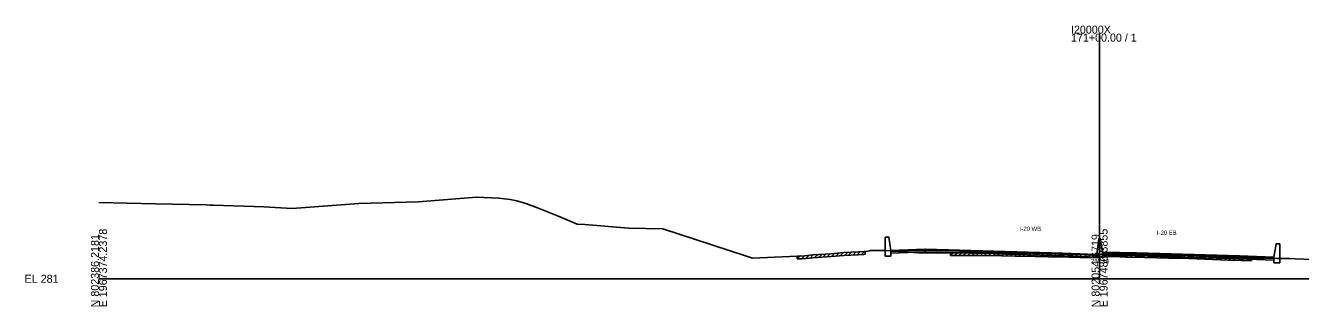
# Model space of a CAD drawing. Extents: x -4026 to 9638, y -10 to 19609.
# Drawn here: x 3974.3 to 4420.3, y 12490.3 to 12588.5 of the extents above; entities that cross this region are included whole.
import ezdxf

# ---------------------------------------------------------------- set-up
doc = ezdxf.new("R2010")
doc.units = 0
for name, color, linetype in [('Default', 7, 'Continuous'), ('RD_GPK_XS_Cell', 7, 'Continuous'), ('RD_TX_Misc1', 7, 'Continuous'), ('RD_XS_Base', 7, 'Continuous'), ('RD_XS_ExGround', 7, 'Continuous'), ('RD_XS_ExPaveRet', 7, 'Continuous'), ('RD_XS_MedBWall', 7, 'Continuous'), ('RD_XS_Pave', 7, 'Continuous'), ('RD_XS_PaveOvlay', 7, 'Continuous'), ('RD_XS_TX_Elev_EX', 7, 'Continuous')]:
    doc.layers.add(name, color=color, linetype=linetype)

msp = doc.modelspace()

# ---------------------------------------------------------------- linework, layer by layer
at = {"layer": 'RD_GPK_XS_Cell'}
for p, q in [((4350, 12500), (4350, 12585.69)), ((4000, 12500), (4350, 12500)), ((4350, 12500), (4700, 12500))]:
    msp.add_line(p, q, dxfattribs=at)
at = {"layer": 'RD_XS_Base'}
for points in [[(4289, 12510.04), (4277, 12509.56)], [(4337, 12508.66), (4313, 12509.35), (4289, 12510.04)], [(4289, 12510.04), (4289, 12509.37)], [(4289, 12510.04), (4289, 12510.04), (4289, 12509.37), (4289, 12509.37)], [(4277, 12509.56), (4277, 12508.89)], [(4277, 12508.89), (4289, 12509.37)], [(4289, 12509.37), (4313, 12508.68), (4337, 12507.99)], [(4337, 12507.99), (4337, 12508.66)], [(4349, 12508.19), (4337, 12508.66)], [(4337, 12507.99), (4349, 12507.52)], [(4349, 12507.52), (4349, 12508.19)], [(4351, 12508.3), (4351, 12508.97)], [(4351, 12508.97), (4363, 12508.69)], [(4363, 12508.02), (4351, 12508.3)], [(4363, 12508.02), (4363, 12508.69)], [(4363, 12508.69), (4387, 12508), (4399, 12507.65)], [(4399, 12506.98), (4387, 12507.33), (4363, 12508.02)], [(4399, 12507.65), (4399, 12507.65), (4399, 12506.98), (4399, 12506.98)], [(4399, 12506.98), (4399, 12507.65)], [(4399, 12507.65), (4411, 12507.17)], [(4399, 12506.98), (4399, 12507.65)], [(4411, 12506.5), (4399, 12506.98)], [(4411, 12507.17), (4411, 12506.5)]]:
    msp.add_lwpolyline(points, dxfattribs=at)
at = {"layer": 'RD_XS_ExGround'}
msp.add_lwpolyline([(4000, 12526.65), (4019.8, 12526.15), (4037.53, 12525.82), (4038.82, 12525.78), (4040.02, 12525.75), (4057.63, 12525.13), (4067.64, 12524.61), (4090.86, 12526.34), (4111.83, 12526.87), (4132.09, 12528.56), (4139.9, 12528.15), (4143.87, 12527.67), (4146.13, 12527.22), (4149.28, 12526.31), (4153.44, 12524.81), (4161.02, 12521.73), (4167.32, 12519.11), (4169.94, 12518.95), (4185.28, 12517.71), (4197.29, 12517.42), (4226.54, 12507.88), (4228.63, 12507.18), (4244.23, 12507.93), (4245.25, 12507.98), (4245.86, 12507.93), (4249.68, 12508.31), (4256.09, 12508.75), (4260.59, 12509.14), (4265.62, 12509.37), (4267.56, 12509.53), (4267.99, 12509.57), (4269.66, 12509.72), (4269.75, 12509.91), (4275.24, 12509.89), (4281.16, 12509.46), (4286.79, 12509.05), (4291.65, 12509.09), (4297.81, 12509.11), (4302.57, 12509.08), (4308.66, 12509.11), (4315.73, 12509.03), (4320.52, 12508.93), (4327.53, 12508.79), (4332.04, 12508.67), (4339.22, 12508.53), (4343.25, 12508.43), (4344.83, 12508.41), (4347.84, 12508.31), (4350, 12508.44), (4350.45, 12508.47), (4353.96, 12508.77), (4357.1, 12508.65), (4359.23, 12508.56), (4365.67, 12508.39), (4370.15, 12508.26), (4374.18, 12508.17), (4381.23, 12508.04), (4395.04, 12507.53), (4399.64, 12507.4), (4403.1, 12507.22), (4408.1, 12507.23), (4412.06, 12507.13), (4416.45, 12507.05), (4418.41, 12506.97), (4427.38, 12506.61)], dxfattribs=at)
at = {"layer": 'RD_XS_ExPaveRet'}
for p, q in [((4244.23, 12506.93), (4245.28, 12507.97)), ((4244.23, 12506.93), (4244.23, 12507.93)), ((4244.23, 12506.93), (4245.25, 12506.98)), ((4245.25, 12506.98), (4245.86, 12506.93)), ((4245.73, 12506.94), (4246.82, 12508.02)), ((4245.86, 12506.93), (4249.68, 12507.31)), ((4247.23, 12507.06), (4248.34, 12508.17)), ((4248.73, 12507.21), (4249.84, 12508.32)), ((4249.68, 12507.31), (4256.09, 12507.75)), ((4250.23, 12507.35), (4251.31, 12508.42)), ((4251.73, 12507.45), (4252.81, 12508.52)), ((4253.23, 12507.55), (4254.31, 12508.63)), ((4254.73, 12507.66), (4255.81, 12508.73)), ((4256.09, 12507.75), (4260.59, 12508.14)), ((4256.23, 12507.76), (4257.33, 12508.86)), ((4257.73, 12507.89), (4258.83, 12508.99)), ((4259.23, 12508.02), (4260.33, 12509.12)), ((4260.59, 12508.14), (4265.62, 12508.37)), ((4260.73, 12508.15), (4261.78, 12509.19)), ((4262.23, 12508.21), (4263.28, 12509.26)), ((4263.73, 12508.28), (4264.78, 12509.33)), ((4265.23, 12508.35), (4266.31, 12509.43)), ((4265.62, 12508.37), (4267.56, 12508.53)), ((4266.73, 12508.46), (4267.82, 12509.55)), ((4267.56, 12508.53), (4267.99, 12508.57)), ((4267.99, 12509.57), (4267.99, 12508.57)), ((4297.81, 12508.11), (4297.81, 12509.11)), ((4297.81, 12508.11), (4298.81, 12509.1)), ((4297.81, 12508.11), (4302.57, 12508.08)), ((4299.31, 12508.1), (4300.31, 12509.1)), ((4300.81, 12508.09), (4301.81, 12509.09)), ((4302.31, 12508.08), (4303.31, 12509.09)), ((4302.57, 12508.08), (4308.66, 12508.11)), ((4303.81, 12508.09), (4304.82, 12509.09)), ((4305.31, 12508.09), (4306.32, 12509.1)), ((4306.81, 12508.1), (4307.82, 12509.11)), ((4308.31, 12508.11), (4309.31, 12509.1)), ((4308.66, 12508.11), (4315.73, 12508.03)), ((4309.81, 12508.1), (4310.8, 12509.08)), ((4311.31, 12508.08), (4312.3, 12509.07)), ((4312.81, 12508.06), (4313.8, 12509.05)), ((4314.31, 12508.04), (4315.3, 12509.03)), ((4315.73, 12508.03), (4320.52, 12507.93)), ((4315.81, 12508.02), (4316.79, 12509)), ((4317.31, 12507.99), (4318.29, 12508.97)), ((4318.81, 12507.96), (4319.79, 12508.94)), ((4320.31, 12507.93), (4321.29, 12508.91)), ((4320.52, 12507.93), (4327.53, 12507.79)), ((4321.81, 12507.9), (4322.79, 12508.88)), ((4323.31, 12507.87), (4324.29, 12508.86)), ((4324.81, 12507.85), (4325.79, 12508.83)), ((4326.31, 12507.82), (4327.29, 12508.8)), ((4327.53, 12507.79), (4332.04, 12507.67)), ((4327.81, 12507.79), (4328.79, 12508.76)), ((4329.31, 12507.74), (4330.29, 12508.72)), ((4330.81, 12507.7), (4331.79, 12508.67)), ((4332.04, 12507.67), (4339.22, 12507.53)), ((4332.31, 12507.66), (4333.29, 12508.64)), ((4333.81, 12507.63), (4334.79, 12508.61)), ((4335.31, 12507.6), (4336.29, 12508.58)), ((4336.81, 12507.57), (4337.79, 12508.55)), ((4338.31, 12507.54), (4339.29, 12508.52)), ((4339.22, 12507.53), (4343.25, 12507.43)), ((4339.81, 12507.51), (4340.79, 12508.49)), ((4341.31, 12507.48), (4342.29, 12508.46)), ((4342.81, 12507.44), (4343.8, 12508.43)), ((4343.25, 12507.43), (4344.83, 12507.41)), ((4344.31, 12507.42), (4345.29, 12508.4)), ((4344.83, 12507.41), (4347.84, 12507.31)), ((4345.81, 12507.38), (4346.78, 12508.35)), ((4347.31, 12507.33), (4348.32, 12508.34)), ((4347.84, 12507.31), (4350, 12507.44)), ((4348.81, 12507.37), (4349.88, 12508.43)), ((4350, 12507.44), (4350.45, 12507.47)), ((4350.31, 12507.46), (4351.4, 12508.55)), ((4350.45, 12507.47), (4353.96, 12507.77)), ((4351.81, 12507.58), (4352.91, 12508.68)), ((4353.31, 12507.71), (4354.35, 12508.75)), ((4353.96, 12507.77), (4357.1, 12507.65)), ((4354.81, 12507.73), (4355.78, 12508.7)), ((4356.31, 12507.68), (4357.28, 12508.64)), ((4357.1, 12507.65), (4359.23, 12507.56)), ((4357.81, 12507.62), (4358.77, 12508.58)), ((4359.23, 12507.56), (4365.67, 12507.39)), ((4359.31, 12507.56), (4360.29, 12508.53)), ((4360.81, 12507.52), (4361.79, 12508.49)), ((4362.31, 12507.48), (4363.29, 12508.45)), ((4363.81, 12507.44), (4364.79, 12508.42)), ((4365.31, 12507.4), (4366.28, 12508.37)), ((4365.67, 12507.39), (4370.15, 12507.26)), ((4366.81, 12507.36), (4367.78, 12508.33)), ((4368.31, 12507.31), (4369.28, 12508.28)), ((4369.81, 12507.27), (4370.79, 12508.24)), ((4370.15, 12507.26), (4374.18, 12507.17)), ((4371.31, 12507.23), (4372.29, 12508.21)), ((4372.81, 12507.2), (4373.79, 12508.18)), ((4374.18, 12507.17), (4381.23, 12507.04)), ((4374.31, 12507.17), (4375.29, 12508.15)), ((4375.81, 12507.14), (4376.79, 12508.12)), ((4377.31, 12507.11), (4378.29, 12508.09)), ((4378.81, 12507.08), (4379.79, 12508.06)), ((4380.31, 12507.05), (4381.29, 12508.03)), ((4381.23, 12507.04), (4395.04, 12506.53)), ((4381.81, 12507.02), (4382.78, 12507.98)), ((4383.31, 12506.96), (4384.28, 12507.92)), ((4384.81, 12506.91), (4385.78, 12507.87)), ((4386.31, 12506.85), (4387.28, 12507.81)), ((4387.81, 12506.79), (4388.78, 12507.76)), ((4389.31, 12506.74), (4390.28, 12507.7)), ((4390.81, 12506.68), (4391.78, 12507.65)), ((4392.31, 12506.63), (4393.28, 12507.59)), ((4393.81, 12506.57), (4394.78, 12507.54)), ((4395.04, 12506.53), (4399.64, 12506.4)), ((4395.31, 12506.52), (4396.29, 12507.49)), ((4396.81, 12506.48), (4397.79, 12507.45)), ((4398.31, 12506.44), (4399.29, 12507.41)), ((4399.64, 12506.4), (4403.1, 12506.22)), ((4399.81, 12506.39), (4400.76, 12507.34)), ((4401.31, 12506.31), (4402.26, 12507.26)), ((4403.1, 12507.22), (4403.1, 12506.22))]:
    msp.add_line(p, q, dxfattribs=at)
at = {"layer": 'RD_XS_MedBWall'}
for points in [[(4277, 12509.9), (4276.25, 12514.57), (4275, 12514.57)], [(4275, 12514.57), (4275, 12507.9)], [(4277, 12507.9), (4277, 12509.9)], [(4349, 12508.52), (4349.75, 12513.96), (4350.25, 12513.96), (4351, 12509.29)], [(4411, 12507.51), (4411.75, 12512.18), (4413, 12512.18)], [(4413, 12512.18), (4413, 12505.51)], [(4275, 12507.9), (4277, 12507.9)], [(4349, 12507.52), (4349, 12508.52)], [(4351, 12507.52), (4349, 12507.52)], [(4351, 12509.29), (4351, 12507.52)], [(4411, 12505.51), (4411, 12507.51)], [(4413, 12505.51), (4411, 12505.51)]]:
    msp.add_lwpolyline(points, dxfattribs=at)
at = {"layer": 'RD_XS_Pave'}
for points in [[(4289, 12510.21), (4277, 12509.73)], [(4277, 12509.56), (4289, 12510.04)], [(4277, 12509.73), (4277, 12509.56)], [(4289, 12510.21), (4289, 12510.21), (4289, 12510.04), (4289, 12510.04)], [(4289, 12510.04), (4289, 12510.21)], [(4289, 12510.21), (4313, 12509.52), (4337, 12508.83)], [(4337, 12508.66), (4313, 12509.35), (4289, 12510.04)], [(4337, 12508.83), (4349, 12508.36)], [(4337, 12508.66), (4337, 12508.83)], [(4349, 12508.19), (4337, 12508.66)], [(4349, 12508.36), (4349, 12508.19)], [(4363, 12508.86), (4351, 12509.14)], [(4351, 12509.14), (4351, 12508.97)], [(4351, 12508.97), (4363, 12508.69)], [(4399, 12507.82), (4387, 12508.17), (4363, 12508.86)], [(4363, 12508.86), (4363, 12508.69)], [(4363, 12508.69), (4387, 12508), (4399, 12507.65)], [(4399, 12507.82), (4399, 12507.82), (4399, 12507.65), (4399, 12507.65)], [(4399, 12507.65), (4399, 12507.82)], [(4399, 12507.82), (4411, 12507.34)], [(4399, 12507.65), (4399, 12507.82)], [(4411, 12507.17), (4399, 12507.65)], [(4411, 12507.34), (4411, 12507.17)]]:
    msp.add_lwpolyline(points, dxfattribs=at)
at = {"layer": 'RD_XS_PaveOvlay'}
for points in [[(4289, 12510.38), (4277, 12509.9)], [(4277, 12509.73), (4289, 12510.21)], [(4277, 12509.9), (4277, 12509.73)], [(4289, 12510.38), (4313, 12509.69), (4337, 12509)], [(4289, 12510.21), (4289, 12510.38)], [(4289, 12510.38), (4289, 12510.38), (4289, 12510.21), (4289, 12510.21)], [(4337, 12508.83), (4313, 12509.52), (4289, 12510.21)], [(4337, 12509), (4337, 12508.83)], [(4337, 12509), (4349, 12508.52)], [(4349, 12508.36), (4337, 12508.83)], [(4349, 12508.52), (4349, 12508.36)], [(4363, 12509.02), (4351, 12509.29)], [(4351, 12509.29), (4351, 12509.14)], [(4351, 12509.14), (4363, 12508.86)], [(4399, 12507.99), (4387, 12508.34), (4363, 12509.02)], [(4363, 12509.02), (4363, 12508.86)], [(4363, 12508.86), (4387, 12508.17), (4399, 12507.82)], [(4399, 12507.99), (4411, 12507.51)], [(4399, 12507.82), (4399, 12507.99)], [(4399, 12507.82), (4399, 12507.99)], [(4399, 12507.99), (4399, 12507.99), (4399, 12507.82), (4399, 12507.82)], [(4411, 12507.34), (4399, 12507.82)], [(4411, 12507.51), (4411, 12507.34)]]:
    msp.add_lwpolyline(points, dxfattribs=at)

# ---------------------------------------------------------------- texts
at = {"layer": 'Default'}
msp.add_text('-', height=0.0001, dxfattribs=at).set_placement((4000, 12500))
at = {"layer": 'RD_GPK_XS_Cell'}
for s, p in [('171+00.00 / 1', (4340, 12582.89)), ('I20000X', (4340, 12585.69)), ('EL 281', (3974, 12498.6))]:
    msp.add_text(s, height=2.8, dxfattribs=at).set_placement(p)
for s, p in [('N 802386.2181', (4000, 12490)), ('E 1967374.2378', (4002.8, 12490)), ('N 802054.6719', (4350, 12490)), ('E 1967486.3855', (4352.8, 12490))]:
    msp.add_text(s, height=2.8, rotation=90, dxfattribs=at).set_placement(p)
at = {"layer": 'RD_TX_Misc1'}
for s, p in [('I-20 WB', (4322.06, 12516.69)), ('I-20 EB', (4370.06, 12515.34))]:
    msp.add_text(s, height=1.5, dxfattribs=at).set_placement(p)
at = {"layer": 'RD_XS_TX_Elev_EX'}
msp.add_text('289.44', height=1.5, dxfattribs=at).set_placement((4346.98, 12505.44))

doc.saveas('drawing.dxf')
